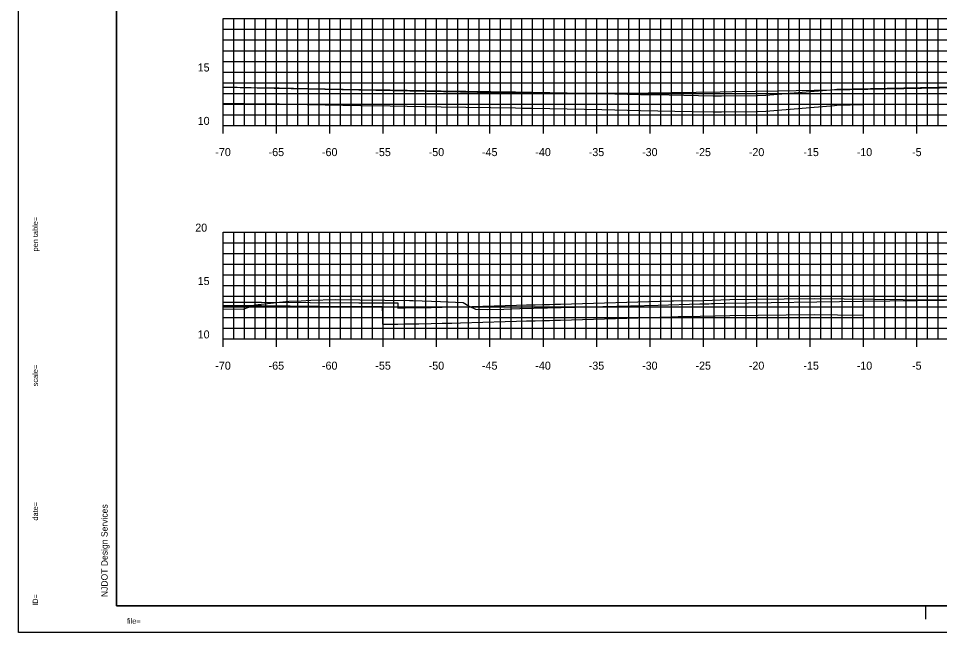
# Model space of a CAD drawing. Extents: x 40011 to 50684, y 49949 to 72236.
# Drawn here: x 41615 to 41701.3, y 68071.1 to 68128.6 of the extents above; entities that cross this region are included whole.
import ezdxf

# ---------------------------------------------------------------- set-up
doc = ezdxf.new("R2010")
doc.units = 0
for name, color, linetype in [('1', 7, 'Continuous'), ('41', 7, 'Continuous'), ('51', 7, 'Continuous'), ('52', 7, 'Continuous'), ('53', 7, 'Continuous'), ('54', 7, 'Continuous'), ('55', 7, 'Continuous'), ('57', 7, 'Continuous'), ('58', 7, 'Continuous'), ('59', 7, 'Continuous')]:
    doc.layers.add(name, color=color, linetype=linetype)

msp = doc.modelspace()

# ---------------------------------------------------------------- linework, layer by layer
at = {"layer": '1'}
for p, q in [((41624.197, 68178.597), (41624.197, 68073.597)), ((41624.197, 68073.597), (41789.197, 68073.597)), ((41700.03, 68072.347), (41700.03, 68073.597)), ((41789.697, 68071.097), (41615.002, 68071.097))]:
    msp.add_line(p, q, dxfattribs=at)
at = {"layer": '41'}
for points in [[(41615.002, 68181.097), (41789.697, 68181.097), (41789.697, 68071.097), (41615.002, 68071.097)], [(41624.197, 68178.597), (41789.197, 68178.597), (41789.197, 68073.597), (41624.197, 68073.597)]]:
    msp.add_lwpolyline(points, close=True, dxfattribs=at)
at = {"layer": '51'}
for p, q in [((41634.197, 68118.597), (41634.197, 68128.597)), ((41634.197, 68128.597), (41634.947, 68128.597)), ((41634.197, 68123.597), (41634.947, 68123.597)), ((41634.197, 68118.597), (41634.947, 68118.597)), ((41634.197, 68098.597), (41634.197, 68108.597)), ((41634.197, 68108.597), (41634.947, 68108.597)), ((41634.197, 68103.597), (41634.947, 68103.597)), ((41634.197, 68098.597), (41634.947, 68098.597))]:
    msp.add_line(p, q, dxfattribs=at)
at = {"layer": '52'}
for p, q in [((41634.197, 68118.597), (41774.197, 68118.597)), ((41634.197, 68117.847), (41634.197, 68118.597)), ((41639.197, 68117.847), (41639.197, 68118.597)), ((41644.197, 68117.847), (41644.197, 68118.597)), ((41649.197, 68117.847), (41649.197, 68118.597)), ((41654.197, 68117.847), (41654.197, 68118.597)), ((41659.197, 68117.847), (41659.197, 68118.597)), ((41664.197, 68117.847), (41664.197, 68118.597)), ((41669.197, 68117.847), (41669.197, 68118.597)), ((41674.197, 68117.847), (41674.197, 68118.597)), ((41679.197, 68117.847), (41679.197, 68118.597)), ((41684.197, 68117.847), (41684.197, 68118.597)), ((41689.197, 68117.847), (41689.197, 68118.597)), ((41694.197, 68117.847), (41694.197, 68118.597)), ((41699.197, 68117.847), (41699.197, 68118.597)), ((41634.197, 68098.597), (41774.197, 68098.597)), ((41634.197, 68097.847), (41634.197, 68098.597)), ((41639.197, 68097.847), (41639.197, 68098.597)), ((41644.197, 68097.847), (41644.197, 68098.597)), ((41649.197, 68097.847), (41649.197, 68098.597)), ((41654.197, 68097.847), (41654.197, 68098.597)), ((41659.197, 68097.847), (41659.197, 68098.597)), ((41664.197, 68097.847), (41664.197, 68098.597)), ((41669.197, 68097.847), (41669.197, 68098.597)), ((41674.197, 68097.847), (41674.197, 68098.597)), ((41679.197, 68097.847), (41679.197, 68098.597)), ((41684.197, 68097.847), (41684.197, 68098.597)), ((41689.197, 68097.847), (41689.197, 68098.597)), ((41694.197, 68097.847), (41694.197, 68098.597)), ((41699.197, 68097.847), (41699.197, 68098.597))]:
    msp.add_line(p, q, dxfattribs=at)
at = {"layer": '53'}
for p, q in [((41634.197, 68127.597), (41774.197, 68127.597)), ((41634.197, 68126.597), (41774.197, 68126.597)), ((41634.197, 68125.597), (41774.197, 68125.597)), ((41634.197, 68124.597), (41774.197, 68124.597)), ((41634.197, 68122.597), (41774.197, 68122.597)), ((41634.197, 68121.597), (41774.197, 68121.597)), ((41634.197, 68120.597), (41774.197, 68120.597)), ((41634.197, 68119.597), (41774.197, 68119.597)), ((41634.197, 68107.597), (41774.197, 68107.597)), ((41634.197, 68106.597), (41774.197, 68106.597)), ((41634.197, 68105.597), (41774.197, 68105.597)), ((41634.197, 68104.597), (41774.197, 68104.597)), ((41634.197, 68102.597), (41774.197, 68102.597)), ((41634.197, 68101.597), (41774.197, 68101.597)), ((41634.197, 68100.597), (41774.197, 68100.597)), ((41634.197, 68099.597), (41774.197, 68099.597))]:
    msp.add_line(p, q, dxfattribs=at)
at = {"layer": '54'}
for p, q in [((41635.197, 68118.597), (41635.197, 68128.597)), ((41636.197, 68118.597), (41636.197, 68128.597)), ((41637.197, 68118.597), (41637.197, 68128.597)), ((41638.197, 68118.597), (41638.197, 68128.597)), ((41640.197, 68118.597), (41640.197, 68128.597)), ((41641.197, 68118.597), (41641.197, 68128.597)), ((41642.197, 68118.597), (41642.197, 68128.597)), ((41643.197, 68118.597), (41643.197, 68128.597)), ((41645.197, 68118.597), (41645.197, 68128.597)), ((41646.197, 68118.597), (41646.197, 68128.597)), ((41647.197, 68118.597), (41647.197, 68128.597)), ((41648.197, 68118.597), (41648.197, 68128.597)), ((41650.197, 68118.597), (41650.197, 68128.597)), ((41651.197, 68118.597), (41651.197, 68128.597)), ((41652.197, 68118.597), (41652.197, 68128.597)), ((41653.197, 68118.597), (41653.197, 68128.597)), ((41655.197, 68118.597), (41655.197, 68128.597)), ((41656.197, 68118.597), (41656.197, 68128.597)), ((41657.197, 68118.597), (41657.197, 68128.597)), ((41658.197, 68118.597), (41658.197, 68128.597)), ((41660.197, 68118.597), (41660.197, 68128.597)), ((41661.197, 68118.597), (41661.197, 68128.597)), ((41662.197, 68118.597), (41662.197, 68128.597)), ((41663.197, 68118.597), (41663.197, 68128.597)), ((41665.197, 68118.597), (41665.197, 68128.597)), ((41666.197, 68118.597), (41666.197, 68128.597)), ((41667.197, 68118.597), (41667.197, 68128.597)), ((41668.197, 68118.597), (41668.197, 68128.597)), ((41670.197, 68118.597), (41670.197, 68128.597)), ((41671.197, 68118.597), (41671.197, 68128.597)), ((41672.197, 68118.597), (41672.197, 68128.597)), ((41673.197, 68118.597), (41673.197, 68128.597)), ((41675.197, 68118.597), (41675.197, 68128.597)), ((41676.197, 68118.597), (41676.197, 68128.597)), ((41677.197, 68118.597), (41677.197, 68128.597)), ((41678.197, 68118.597), (41678.197, 68128.597)), ((41680.197, 68118.597), (41680.197, 68128.597)), ((41681.197, 68118.597), (41681.197, 68128.597)), ((41682.197, 68118.597), (41682.197, 68128.597)), ((41683.197, 68118.597), (41683.197, 68128.597)), ((41685.197, 68118.597), (41685.197, 68128.597)), ((41686.197, 68118.597), (41686.197, 68128.597)), ((41687.197, 68118.597), (41687.197, 68128.597)), ((41688.197, 68118.597), (41688.197, 68128.597)), ((41690.197, 68118.597), (41690.197, 68128.597)), ((41691.197, 68118.597), (41691.197, 68128.597)), ((41692.197, 68118.597), (41692.197, 68128.597)), ((41693.197, 68118.597), (41693.197, 68128.597)), ((41695.197, 68118.597), (41695.197, 68128.597)), ((41696.197, 68118.597), (41696.197, 68128.597)), ((41697.197, 68118.597), (41697.197, 68128.597)), ((41698.197, 68118.597), (41698.197, 68128.597)), ((41700.197, 68118.597), (41700.197, 68128.597)), ((41701.197, 68118.597), (41701.197, 68128.597)), ((41635.197, 68098.597), (41635.197, 68108.597)), ((41636.197, 68098.597), (41636.197, 68108.597)), ((41637.197, 68098.597), (41637.197, 68108.597)), ((41638.197, 68098.597), (41638.197, 68108.597)), ((41640.197, 68098.597), (41640.197, 68108.597)), ((41641.197, 68098.597), (41641.197, 68108.597)), ((41642.197, 68098.597), (41642.197, 68108.597)), ((41643.197, 68098.597), (41643.197, 68108.597)), ((41645.197, 68098.597), (41645.197, 68108.597)), ((41646.197, 68098.597), (41646.197, 68108.597)), ((41647.197, 68098.597), (41647.197, 68108.597)), ((41648.197, 68098.597), (41648.197, 68108.597)), ((41650.197, 68098.597), (41650.197, 68108.597)), ((41651.197, 68098.597), (41651.197, 68108.597)), ((41652.197, 68098.597), (41652.197, 68108.597)), ((41653.197, 68098.597), (41653.197, 68108.597)), ((41655.197, 68098.597), (41655.197, 68108.597)), ((41656.197, 68098.597), (41656.197, 68108.597)), ((41657.197, 68098.597), (41657.197, 68108.597)), ((41658.197, 68098.597), (41658.197, 68108.597)), ((41660.197, 68098.597), (41660.197, 68108.597)), ((41661.197, 68098.597), (41661.197, 68108.597)), ((41662.197, 68098.597), (41662.197, 68108.597)), ((41663.197, 68098.597), (41663.197, 68108.597)), ((41665.197, 68098.597), (41665.197, 68108.597)), ((41666.197, 68098.597), (41666.197, 68108.597)), ((41667.197, 68098.597), (41667.197, 68108.597)), ((41668.197, 68098.597), (41668.197, 68108.597)), ((41670.197, 68098.597), (41670.197, 68108.597)), ((41671.197, 68098.597), (41671.197, 68108.597)), ((41672.197, 68098.597), (41672.197, 68108.597)), ((41673.197, 68098.597), (41673.197, 68108.597)), ((41675.197, 68098.597), (41675.197, 68108.597)), ((41676.197, 68098.597), (41676.197, 68108.597)), ((41677.197, 68098.597), (41677.197, 68108.597)), ((41678.197, 68098.597), (41678.197, 68108.597)), ((41680.197, 68098.597), (41680.197, 68108.597)), ((41681.197, 68098.597), (41681.197, 68108.597)), ((41682.197, 68098.597), (41682.197, 68108.597)), ((41683.197, 68098.597), (41683.197, 68108.597)), ((41685.197, 68098.597), (41685.197, 68108.597)), ((41686.197, 68098.597), (41686.197, 68108.597)), ((41687.197, 68098.597), (41687.197, 68108.597)), ((41688.197, 68098.597), (41688.197, 68108.597)), ((41690.197, 68098.597), (41690.197, 68108.597)), ((41691.197, 68098.597), (41691.197, 68108.597)), ((41692.197, 68098.597), (41692.197, 68108.597)), ((41693.197, 68098.597), (41693.197, 68108.597)), ((41695.197, 68098.597), (41695.197, 68108.597)), ((41696.197, 68098.597), (41696.197, 68108.597)), ((41697.197, 68098.597), (41697.197, 68108.597)), ((41698.197, 68098.597), (41698.197, 68108.597)), ((41700.197, 68098.597), (41700.197, 68108.597)), ((41701.197, 68098.597), (41701.197, 68108.597))]:
    msp.add_line(p, q, dxfattribs=at)
at = {"layer": '55'}
for p, q in [((41634.197, 68128.597), (41774.197, 68128.597)), ((41634.197, 68118.597), (41634.197, 68128.597)), ((41639.197, 68118.597), (41639.197, 68128.597)), ((41644.197, 68118.597), (41644.197, 68128.597)), ((41649.197, 68118.597), (41649.197, 68128.597)), ((41654.197, 68118.597), (41654.197, 68128.597)), ((41659.197, 68118.597), (41659.197, 68128.597)), ((41664.197, 68118.597), (41664.197, 68128.597)), ((41669.197, 68118.597), (41669.197, 68128.597)), ((41674.197, 68118.597), (41674.197, 68128.597)), ((41679.197, 68118.597), (41679.197, 68128.597)), ((41684.197, 68118.597), (41684.197, 68128.597)), ((41689.197, 68118.597), (41689.197, 68128.597)), ((41694.197, 68118.597), (41694.197, 68128.597)), ((41699.197, 68118.597), (41699.197, 68128.597)), ((41634.197, 68123.597), (41774.197, 68123.597)), ((41634.197, 68118.597), (41774.197, 68118.597)), ((41634.197, 68108.597), (41774.197, 68108.597)), ((41634.197, 68098.597), (41634.197, 68108.597)), ((41639.197, 68098.597), (41639.197, 68108.597)), ((41644.197, 68098.597), (41644.197, 68108.597)), ((41649.197, 68098.597), (41649.197, 68108.597)), ((41654.197, 68098.597), (41654.197, 68108.597)), ((41659.197, 68098.597), (41659.197, 68108.597)), ((41664.197, 68098.597), (41664.197, 68108.597)), ((41669.197, 68098.597), (41669.197, 68108.597)), ((41674.197, 68098.597), (41674.197, 68108.597)), ((41679.197, 68098.597), (41679.197, 68108.597)), ((41684.197, 68098.597), (41684.197, 68108.597)), ((41689.197, 68098.597), (41689.197, 68108.597)), ((41694.197, 68098.597), (41694.197, 68108.597)), ((41699.197, 68098.597), (41699.197, 68108.597)), ((41634.197, 68103.597), (41774.197, 68103.597)), ((41634.197, 68098.597), (41774.197, 68098.597))]:
    msp.add_line(p, q, dxfattribs=at)
at = {"layer": '57'}
for points in [[(41634.197, 68122.176), (41659.616, 68121.672), (41661.629, 68121.663), (41662.729, 68121.657), (41665.055, 68121.646), (41666.843, 68121.631), (41669.118, 68121.624), (41670.706, 68121.622), (41671.77, 68121.623), (41680.756, 68121.729), (41681.895, 68121.782), (41686.205, 68121.844), (41703.003, 68122.162)], [(41634.197, 68101.408), (41636.105, 68101.381), (41636.396, 68101.506), (41637.191, 68101.802), (41640.337, 68102.122), (41641.499, 68102.178), (41642.401, 68102.236), (41644.702, 68102.294), (41651.654, 68102.2), (41651.919, 68102.196), (41651.985, 68102.2), (41654.559, 68102.101), (41656.677, 68102.024), (41657.251, 68101.666), (41657.833, 68101.381), (41658.927, 68101.35), (41660.488, 68101.394), (41662.005, 68101.453), (41674.951, 68101.753), (41678.853, 68101.872), (41679.047, 68101.878), (41679.367, 68101.885), (41679.501, 68101.888), (41679.716, 68101.893), (41679.967, 68101.905), (41680.051, 68101.91), (41680.262, 68101.913), (41681.306, 68101.947), (41694.072, 68102.125), (41704.44, 68102.275)]]:
    msp.add_lwpolyline(points, dxfattribs=at)
at = {"layer": '58'}
for points in [[(41634.197, 68120.691), (41638.136, 68120.625), (41638.137, 68120.637), (41642.078, 68120.559), (41647.078, 68120.474), (41649.857, 68120.427), (41654.612, 68120.346), (41661.579, 68120.229), (41662.146, 68120.219), (41663.167, 68120.202), (41669.679, 68120.075), (41673.299, 68120.004), (41678.138, 68119.909), (41680.115, 68119.87), (41680.896, 68119.877), (41684.254, 68119.906), (41685.039, 68119.939), (41691.496, 68120.475), (41691.697, 68120.492), (41691.71, 68120.492), (41694.197, 68120.542)], [(41634.197, 68101.727), (41637.783, 68101.725), (41645.824, 68101.63), (41647.836, 68101.637), (41649.102, 68101.641), (41649.11, 68100.777), (41649.117, 68099.972), (41649.459, 68099.975), (41649.8, 68099.979), (41650.567, 68099.988), (41651.236, 68100.001), (41652.528, 68100.027), (41653.679, 68100.05), (41654.704, 68100.071), (41655.621, 68100.089), (41656.44, 68100.105), (41660.617, 68100.232), (41661.683, 68100.259), (41662.611, 68100.282), (41663.421, 68100.302), (41664.133, 68100.32), (41664.76, 68100.336), (41665.315, 68100.35), (41665.801, 68100.366), (41676.143, 68100.669), (41676.409, 68100.677), (41676.638, 68100.684), (41676.838, 68100.69), (41677.014, 68100.696), (41677.168, 68100.701), (41677.304, 68100.705), (41677.425, 68100.709), (41677.532, 68100.712), (41681.683, 68100.788), (41689.613, 68100.879), (41691.765, 68100.857), (41694.153, 68100.833), (41694.197, 68100.832)]]:
    msp.add_lwpolyline(points, dxfattribs=at)
at = {"layer": '59'}
for points in [[(41634.197, 68122.208), (41638.136, 68122.126), (41638.136, 68122.139), (41642.079, 68122.06), (41647.078, 68121.975), (41649.857, 68121.928), (41654.612, 68121.848), (41661.578, 68121.73), (41662.146, 68121.721), (41663.167, 68121.703), (41669.679, 68121.576), (41673.299, 68121.505), (41675.975, 68121.452), (41680.115, 68121.371), (41680.896, 68121.378), (41684.254, 68121.407), (41685.039, 68121.44), (41691.5, 68121.976), (41691.697, 68121.993), (41702.697, 68122.213)], [(41634.197, 68102.057), (41637.783, 68102.055), (41646.916, 68101.975), (41649.134, 68101.983), (41650.552, 68101.989), (41650.56, 68101.729), (41650.567, 68101.489), (41651.236, 68101.502), (41652.528, 68101.528), (41653.679, 68101.551), (41654.705, 68101.572), (41655.621, 68101.59), (41656.441, 68101.607), (41660.617, 68101.734), (41661.684, 68101.76), (41662.611, 68101.783), (41663.421, 68101.804), (41664.133, 68101.822), (41664.76, 68101.837), (41665.314, 68101.851), (41665.801, 68101.867), (41676.142, 68102.17), (41676.408, 68102.179), (41679.179, 68102.213), (41681.683, 68102.289), (41686.78, 68102.348), (41689.613, 68102.38), (41700.697, 68102.269), (41704.197, 68102.28)]]:
    msp.add_lwpolyline(points, dxfattribs=at)

# ---------------------------------------------------------------- texts
at = {"layer": '1'}
for s, height, rotation, p in [('...................pentable..................', 0.0072, 90, (41616.834, 68110.775)), ('pen table=', 0.5, 90, (41616.834, 68106.791)), ('......scale......', 0.0072, 90, (41616.834, 68096.608)), ('scale=', 0.5, 90, (41616.834, 68094.163)), ('.......time......', 0.0072, 90, (41616.834, 68083.775)), ('date=', 0.5, 90, (41616.834, 68081.587)), ('NJDOT Design Services', 0.6, 90, (41623.363, 68074.419)), ('............who............', 0.0072, 90, (41616.834, 68074.93)), ('ID=', 0.5, 90, (41616.834, 68073.601)), ('file=', 0.5, 360, (41625.17, 68071.93)), ('...................bob..................', 0.0072, 360, (41626.835, 68071.93))]:
    msp.add_text(s, height=height, rotation=rotation, dxfattribs=at).set_placement(p)
at = {"layer": '51'}
for s, height, p in [('15', 0.75, (41631.803, 68123.647)), ('10', 0.75, (41631.803, 68118.647)), ('-', 0.0001, (41634.197, 68118.597)), ('20', 0.75, (41631.576, 68108.647)), ('15', 0.75, (41631.803, 68103.647)), ('10', 0.75, (41631.803, 68098.647)), ('-', 0.0001, (41634.197, 68098.597))]:
    msp.add_text(s, height=height, dxfattribs=at).set_placement(p)
at = {"layer": '52'}
for s, p in [('-70', (41633.457, 68115.722)), ('-65', (41638.451, 68115.722)), ('-60', (41643.451, 68115.722)), ('-55', (41648.453, 68115.722)), ('-50', (41653.453, 68115.722)), ('-45', (41658.448, 68115.722)), ('-40', (41663.448, 68115.722)), ('-35', (41668.453, 68115.722)), ('-30', (41673.453, 68115.722)), ('-25', (41678.457, 68115.722)), ('-20', (41683.457, 68115.722)), ('-15', (41688.571, 68115.722)), ('-10', (41693.571, 68115.722)), ('-5', (41698.756, 68115.722)), ('-70', (41633.457, 68095.722)), ('-65', (41638.451, 68095.722)), ('-60', (41643.451, 68095.722)), ('-55', (41648.453, 68095.722)), ('-50', (41653.453, 68095.722)), ('-45', (41658.448, 68095.722)), ('-40', (41663.448, 68095.722)), ('-35', (41668.453, 68095.722)), ('-30', (41673.453, 68095.722)), ('-25', (41678.457, 68095.722)), ('-20', (41683.457, 68095.722)), ('-15', (41688.571, 68095.722)), ('-10', (41693.571, 68095.722)), ('-5', (41698.756, 68095.722))]:
    msp.add_text(s, height=0.75, dxfattribs=at).set_placement(p)

doc.saveas('drawing.dxf')
